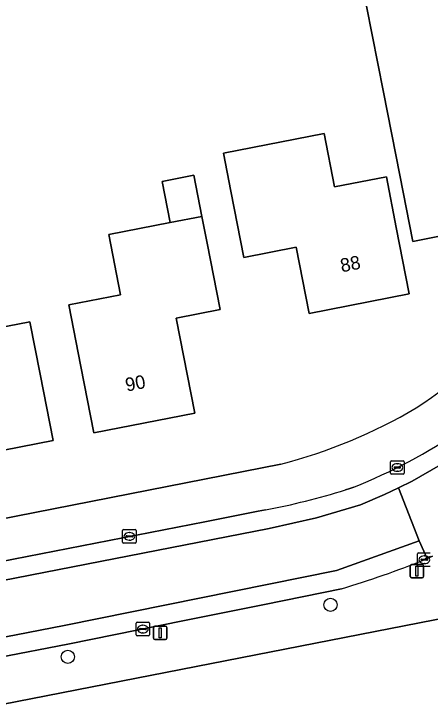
# Model space of a CAD drawing. Extents: x 157648 to 158502, y 379212 to 380938.
# Drawn here: x 158278.5 to 158309.3, y 380315 to 380366.4 of the extents above; entities that cross this region are included whole.
import ezdxf

# ---------------------------------------------------------------- set-up
doc = ezdxf.new("R2010")
doc.units = 0
for name, color, linetype in [('IMGEO_Boom', 7, 'Continuous'), ('IMGEO_Erf', 7, 'Continuous'), ('IMGEO_Kolk', 7, 'Continuous'), ('IMGEO_Lichtmast', 7, 'Continuous'), ('IMGEO_Pand', 7, 'Continuous'), ('IMGEO_Pand_nummerreeks', 7, 'Continuous'), ('IMGEO_Rijbaan_lokaal_gesloten', 7, 'Continuous'), ('IMGEO_Rijbaan_lokaal_open', 7, 'Continuous'), ('IMGEO_Voetpad_open', 7, 'Continuous')]:
    doc.layers.add(name, color=color, linetype=linetype)

msp = doc.modelspace()

# ---------------------------------------------------------------- linework, layer by layer
at = {"layer": 'IMGEO_Boom'}
for centre in [(158301.923, 380322.671), (158282.496, 380318.825)]:
    msp.add_circle(centre, 0.489, dxfattribs=at)
at = {"layer": 'IMGEO_Erf'}
for points in [[(158303.395, 380427.849), (158299.264, 380423.498), (158297.805, 380422.134), (158244.872, 380375.418), (158248.079, 380358.837), (158251.546, 380359.517), (158252.849, 380352.869), (158253.674, 380353.03), (158254.438, 380349.135), (158250.145, 380348.294), (158250.171, 380348.164), (158254.751, 380324.966), (158263.142, 380326.599), (158263.218, 380326.206), (158298.234, 380333.084)], [(158355.536, 380284.979), (158355.63, 380285.086), (158319.878, 380317.192), (158319.785, 380317.098), (158313.914, 380322.39), (158312.921, 380322.194), (158264.365, 380312.705), (158256.222, 380311.09), (158254.843, 380310.82), (158258.955, 380273.913), (158254.984, 380250), (158254.861, 380249.262), (158262.709, 380236.893), (158282.59, 380240.787), (158328.358, 380249.669)]]:
    msp.add_lwpolyline(points, dxfattribs=at)
for points in [[(158307.034, 380354.475), (158305.834, 380360.6), (158303.75, 380371.241), (158310.076, 380372.481), (158311.381, 380365.818), (158315.63, 380366.651), (158316.784, 380360.762), (158317.745, 380355.855), (158313.105, 380354.945), (158313.93, 380350.731), (158307.995, 380349.568)], [(158301.445, 380357.542), (158302.218, 380353.596), (158306.049, 380354.347), (158306.785, 380350.592), (158307.746, 380345.685), (158300.339, 380344.234), (158299.378, 380349.137), (158295.512, 380348.379), (158294.551, 380353.286), (158294.003, 380356.083)], [(158290.06, 380350.961), (158289.464, 380354), (158291.805, 380354.459), (158292.4, 380351.42), (158292.789, 380349.435), (158293.75, 380344.528), (158290.498, 380343.891), (158291.876, 380336.862), (158284.412, 380335.399), (158283.45, 380340.306), (158282.558, 380344.86), (158286.392, 380345.612), (158285.518, 380350.071)], [(158281.413, 380334.842), (158274.09, 380333.407), (158273.12, 380338.356), (158269.095, 380337.567), (158268.134, 380342.474), (158267.568, 380345.361), (158274.816, 380346.781), (158275.594, 380342.813), (158279.693, 380343.616), (158280.451, 380339.749)]]:
    msp.add_lwpolyline(points, close=True, dxfattribs=at)
for centre, radius, start, end in [((158289.328, 380366.163), 34.56, 303.1923, 321.3111), ((158288.782, 380369.986), 38.093, 284.3669, 300.7313)]:
    msp.add_arc(centre, radius, start, end, dxfattribs=at)
at = {"layer": 'IMGEO_Kolk'}
for p, q in [((158306.361, 380332.409), (158306.361, 380333.261)), ((158306.436, 380333.335), (158307.288, 380333.335)), ((158307.362, 380333.261), (158307.362, 380332.409)), ((158306.62, 380332.829), (158306.62, 380332.841)), ((158307.058, 380332.792), (158306.66, 380332.792)), ((158306.663, 380332.878), (158307.061, 380332.878)), ((158306.849, 380333.115), (158306.874, 380333.115)), ((158307.104, 380332.841), (158307.104, 380332.829)), ((158307.288, 380332.335), (158306.436, 380332.335)), ((158306.872, 380332.555), (158306.847, 380332.555)), ((158286.548, 380327.313), (158286.548, 380328.165)), ((158286.623, 380328.239), (158287.475, 380328.239)), ((158287.036, 380328.019), (158287.061, 380328.019)), ((158287.549, 380328.165), (158287.549, 380327.313)), ((158286.807, 380327.733), (158286.807, 380327.745)), ((158287.245, 380327.696), (158286.847, 380327.696)), ((158286.85, 380327.782), (158287.248, 380327.782)), ((158287.291, 380327.745), (158287.291, 380327.733)), ((158287.475, 380327.239), (158286.623, 380327.239)), ((158287.059, 380327.459), (158287.034, 380327.459)), ((158308.43, 380326.508), (158309.282, 380326.508)), ((158308.355, 380325.582), (158308.355, 380326.434)), ((158308.614, 380326.002), (158308.614, 380326.014)), ((158309.052, 380325.965), (158308.654, 380325.965)), ((158308.657, 380326.051), (158309.055, 380326.051)), ((158308.843, 380326.288), (158308.868, 380326.288)), ((158309.098, 380326.014), (158309.098, 380326.002)), ((158309.282, 380325.508), (158308.43, 380325.508)), ((158308.866, 380325.728), (158308.841, 380325.728)), ((158287.615, 380321.379), (158288.467, 380321.379)), ((158287.54, 380320.453), (158287.54, 380321.305)), ((158287.799, 380320.873), (158287.799, 380320.885)), ((158288.237, 380320.836), (158287.839, 380320.836)), ((158287.842, 380320.922), (158288.24, 380320.922)), ((158288.028, 380321.159), (158288.053, 380321.159)), ((158288.283, 380320.885), (158288.283, 380320.873)), ((158288.541, 380321.305), (158288.541, 380320.453)), ((158288.467, 380320.379), (158287.615, 380320.379)), ((158288.051, 380320.599), (158288.026, 380320.599))]:
    msp.add_line(p, q, dxfattribs=at)
for points in [[(158306.361, 380332.409), (158306.361, 380333.261)], [(158306.436, 380333.335), (158307.288, 380333.335)], [(158307.362, 380333.261), (158307.362, 380332.409)], [(158307.288, 380332.335), (158306.436, 380332.335)], [(158286.548, 380327.313), (158286.548, 380328.165)], [(158286.623, 380328.239), (158287.475, 380328.239)], [(158287.549, 380328.165), (158287.549, 380327.313)], [(158287.475, 380327.239), (158286.623, 380327.239)], [(158308.43, 380326.508), (158309.282, 380326.508)], [(158308.355, 380325.582), (158308.355, 380326.434)], [(158309.282, 380325.508), (158308.43, 380325.508)], [(158287.615, 380321.379), (158288.467, 380321.379)], [(158287.54, 380320.453), (158287.54, 380321.305)], [(158288.541, 380321.305), (158288.541, 380320.453)], [(158288.467, 380320.379), (158287.615, 380320.379)]]:
    msp.add_lwpolyline(points, dxfattribs=at)
for centre, radius, start, end in [((158306.438, 380333.259), 0.0765, 91.552, 178.448), ((158306.438, 380333.259), 0.0765, 91.552, 178.448), ((158307.286, 380333.259), 0.0765, 1.552, 88.448), ((158307.286, 380333.259), 0.0765, 1.552, 88.448), ((158306.66, 380332.838), 0.0403, 85.8775, 175.7526), ((158306.657, 380332.828), 0.0366, 178.938, 274.7102), ((158307.061, 380332.835), 0.043, 264.8664, 352.4533), ((158307.065, 380332.84), 0.0386, 1.7309, 96.639), ((158306.438, 380332.411), 0.0765, 181.552, 268.448), ((158306.438, 380332.411), 0.0765, 181.552, 268.448), ((158307.286, 380332.411), 0.0765, 271.552, 358.448), ((158307.286, 380332.411), 0.0765, 271.552, 358.448), ((158286.625, 380328.163), 0.0765, 91.552, 178.448), ((158286.625, 380328.163), 0.0765, 91.552, 178.448), ((158287.473, 380328.163), 0.0765, 1.552, 88.448), ((158287.473, 380328.163), 0.0765, 1.552, 88.448), ((158286.847, 380327.742), 0.0403, 85.8775, 175.7526), ((158286.844, 380327.732), 0.0366, 178.938, 274.7102), ((158287.248, 380327.739), 0.043, 264.8664, 352.4533), ((158287.252, 380327.744), 0.0386, 1.7309, 96.639), ((158286.625, 380327.315), 0.0765, 181.552, 268.448), ((158286.625, 380327.315), 0.0765, 181.552, 268.448), ((158287.473, 380327.315), 0.0765, 271.552, 358.448), ((158287.473, 380327.315), 0.0765, 271.552, 358.448), ((158308.432, 380326.432), 0.0765, 91.552, 178.448), ((158308.432, 380326.432), 0.0765, 91.552, 178.448), ((158308.654, 380326.011), 0.0403, 85.8775, 175.7526), ((158308.651, 380326.001), 0.0366, 178.938, 274.7102), ((158309.055, 380326.008), 0.043, 264.8664, 352.4533), ((158309.059, 380326.013), 0.0386, 1.7309, 96.639), ((158308.432, 380325.584), 0.0765, 181.552, 268.448), ((158308.432, 380325.584), 0.0765, 181.552, 268.448), ((158287.617, 380321.303), 0.0765, 91.552, 178.448), ((158287.617, 380321.303), 0.0765, 91.552, 178.448), ((158288.465, 380321.303), 0.0765, 1.552, 88.448), ((158288.465, 380321.303), 0.0765, 1.552, 88.448), ((158287.839, 380320.882), 0.0403, 85.8775, 175.7526), ((158287.836, 380320.872), 0.0366, 178.938, 274.7102), ((158288.24, 380320.879), 0.043, 264.8664, 352.4533), ((158288.244, 380320.884), 0.0386, 1.7309, 96.639), ((158287.617, 380320.455), 0.0765, 181.552, 268.448), ((158287.617, 380320.455), 0.0765, 181.552, 268.448), ((158288.465, 380320.455), 0.0765, 271.552, 358.448), ((158288.465, 380320.455), 0.0765, 271.552, 358.448)]:
    msp.add_arc(centre, radius, start, end, dxfattribs=at)
for centre, major_axis, ratio, start_param, end_param in [((158306.848, 380332.835), (-0.387, 0.002), 0.722429, 4.712389, 7.853982), ((158306.873, 380332.835), (-0.39, 0.002), 0.717154, 1.570796, 4.712389), ((158287.035, 380327.739), (-0.387, 0.002), 0.722429, 4.712389, 7.853982), ((158287.06, 380327.739), (-0.39, 0.002), 0.717154, 1.570796, 4.712389), ((158308.842, 380326.008), (-0.387, 0.002), 0.722429, 4.712389, 7.853982), ((158308.867, 380326.008), (-0.39, 0.002), 0.717154, 1.570796, 4.712389), ((158288.027, 380320.879), (-0.387, 0.002), 0.722429, 4.712389, 7.853982), ((158288.052, 380320.879), (-0.39, 0.002), 0.717154, 1.570796, 4.712389)]:
    msp.add_ellipse(centre, major_axis=major_axis, ratio=ratio, start_param=start_param, end_param=end_param, dxfattribs=at)
at = {"layer": 'IMGEO_Lichtmast'}
for p, q in [((158307.817, 380324.763), (158307.817, 380325.563)), ((158307.817, 380325.563), (158307.817, 380324.763)), ((158307.917, 380325.663), (158308.707, 380325.663)), ((158308.707, 380325.663), (158307.917, 380325.663)), ((158308.807, 380325.563), (158308.807, 380324.763)), ((158308.807, 380324.763), (158308.807, 380325.563)), ((158308.707, 380324.663), (158307.917, 380324.663)), ((158307.917, 380324.663), (158308.707, 380324.663)), ((158288.823, 380320.195), (158288.823, 380320.995)), ((158288.823, 380320.995), (158288.823, 380320.195)), ((158288.923, 380321.095), (158289.713, 380321.095)), ((158289.713, 380321.095), (158288.923, 380321.095)), ((158289.813, 380320.995), (158289.813, 380320.195)), ((158289.813, 380320.195), (158289.813, 380320.995)), ((158289.713, 380320.095), (158288.923, 380320.095)), ((158288.923, 380320.095), (158289.713, 380320.095))]:
    msp.add_line(p, q, dxfattribs=at)
for points in [[(158308.237, 380325.538), (158308.387, 380325.538), (158308.387, 380324.788), (158308.237, 380324.788), (158308.237, 380325.538)], [(158289.243, 380320.97), (158289.393, 380320.97), (158289.393, 380320.22), (158289.243, 380320.22), (158289.243, 380320.97)]]:
    msp.add_lwpolyline(points, dxfattribs=at)
for centre, start, end in [((158307.917, 380325.563), 90, 180), ((158307.917, 380325.563), 90, 180), ((158308.707, 380325.563), 0, 90), ((158308.707, 380325.563), 360, 90), ((158307.917, 380324.763), 180, 270), ((158307.917, 380324.763), 180, 270), ((158308.707, 380324.763), 270, 0), ((158308.707, 380324.763), 270, 0), ((158288.923, 380320.995), 90, 180), ((158288.923, 380320.995), 90, 180), ((158289.713, 380320.995), 0, 90), ((158289.713, 380320.995), 360, 90), ((158288.923, 380320.195), 180, 270), ((158288.923, 380320.195), 180, 270), ((158289.713, 380320.195), 270, 0), ((158289.713, 380320.195), 270, 0)]:
    msp.add_arc(centre, 0.1, start, end, dxfattribs=at)
at = {"layer": 'IMGEO_Pand'}
for points in [[(158307.034, 380354.475), (158307.995, 380349.568), (158313.93, 380350.731), (158313.105, 380354.945), (158317.745, 380355.855), (158316.784, 380360.762), (158315.63, 380366.651), (158311.381, 380365.818), (158310.076, 380372.481), (158303.75, 380371.241), (158305.834, 380360.6)], [(158306.785, 380350.592), (158306.049, 380354.347), (158302.218, 380353.596), (158301.445, 380357.542), (158294.003, 380356.083), (158294.551, 380353.286), (158295.512, 380348.379), (158299.378, 380349.137), (158300.339, 380344.234), (158307.746, 380345.685)], [(158290.06, 380350.961), (158292.4, 380351.42), (158291.805, 380354.459), (158289.464, 380354)], [(158290.498, 380343.891), (158293.75, 380344.528), (158292.789, 380349.435), (158292.4, 380351.42), (158290.06, 380350.961), (158285.518, 380350.071), (158286.392, 380345.612), (158282.558, 380344.86), (158283.45, 380340.306), (158284.412, 380335.399), (158291.876, 380336.862)], [(158280.451, 380339.749), (158279.693, 380343.616), (158275.594, 380342.813), (158274.816, 380346.781), (158267.568, 380345.361), (158268.134, 380342.474), (158269.095, 380337.567), (158273.12, 380338.356), (158274.09, 380333.407), (158281.413, 380334.842)]]:
    msp.add_lwpolyline(points, close=True, dxfattribs=at)
at = {"layer": 'IMGEO_Rijbaan_lokaal_gesloten'}
for points in [[(158252.667, 380319.58), (158297.379, 380328.323), (158300.886, 380329.108), (158304.148, 380330.07), (158305.918, 380330.827), (158306.936, 380331.323), (158307.953, 380331.819), (158311.501, 380333.875), (158315.073, 380336.434), (158317.032, 380338.206), (158318.518, 380339.79), (158319.987, 380341.493), (158321.746, 380343.769), (158349.792, 380387.036), (158357.742, 380399.152), (158358.865, 380400.883), (158359.212, 380401.425), (158375.308, 380426.619)], [(158357.468, 380398.711), (158357.742, 380399.152), (158349.792, 380387.036), (158321.746, 380343.769), (158319.987, 380341.493), (158318.518, 380339.79), (158317.032, 380338.206), (158315.073, 380336.434), (158311.501, 380333.875), (158307.953, 380331.819), (158306.936, 380331.323), (158308.481, 380327.416), (158309.051, 380326.149), (158309.29, 380326.255)], [(158208.15, 380306.752), (158234.449, 380311.859), (158253.417, 380315.54), (158282.223, 380321.13), (158302.352, 380325.202), (158308.481, 380327.416), (158306.936, 380331.323), (158305.918, 380330.827), (158304.148, 380330.07), (158300.886, 380329.108), (158297.379, 380328.323), (158252.667, 380319.58), (158252.411, 380320.956), (158251.522, 380320.788)], [(158303.655, 380331.382), (158303.336, 380331.279), (158303.016, 380331.177)], [(158297.106, 380329.691), (158296.844, 380329.642), (158296.582, 380329.594), (158296.448, 380329.568), (158292.631, 380328.824), (158276.425, 380325.668)], [(158309.051, 380326.149), (158308.481, 380327.416), (158302.352, 380325.202), (158282.223, 380321.13), (158253.417, 380315.54)], [(158308.856, 380326.008), (158309.051, 380326.149)], [(158297.03, 380322.697), (158302.731, 380323.85)], [(158291.127, 380321.503), (158297.03, 380322.697)], [(158272.265, 380317.78), (158282.495, 380319.757), (158291.127, 380321.503)]]:
    msp.add_lwpolyline(points, dxfattribs=at)
for centre, radius, start, end in [((158287.714, 380370.853), 42.569, 291.9915, 304.1145), ((158287.143, 380381.81), 53.062, 280.8219, 287.4057), ((158279.983, 380398.187), 77.74, 287.01491, 291.80252)]:
    msp.add_arc(centre, radius, start, end, dxfattribs=at)
at = {"layer": 'IMGEO_Rijbaan_lokaal_open'}
msp.add_lwpolyline([(158309.29, 380326.255), (158309.051, 380326.149), (158308.856, 380326.008), (158309.458, 380326.281)], dxfattribs=at)
at = {"layer": 'IMGEO_Voetpad_open'}
for points in [[(158298.234, 380333.084), (158263.218, 380326.206), (158254.828, 380324.574), (158248.992, 380323.425), (158245.228, 380322.618)], [(158303.016, 380331.177), (158303.336, 380331.279), (158303.655, 380331.382)], [(158251.522, 380320.788), (158252.411, 380320.956), (158263.179, 380323.088), (158267.707, 380323.97), (158272.297, 380324.864), (158276.425, 380325.668), (158292.631, 380328.824), (158296.448, 380329.568), (158296.582, 380329.594), (158296.844, 380329.642), (158297.106, 380329.691)], [(158309.458, 380326.281), (158308.856, 380326.008)], [(158241.64, 380308.242), (158247.042, 380309.288), (158249.246, 380309.722), (158254.843, 380310.82), (158256.222, 380311.09), (158264.365, 380312.705), (158312.921, 380322.194), (158313.914, 380322.39), (158316.461, 380324.918), (158315.578, 380325.699)], [(158302.731, 380323.85), (158297.03, 380322.697), (158291.127, 380321.503), (158282.495, 380319.757), (158272.265, 380317.78), (158267.99, 380316.953), (158253.663, 380314.213), (158236.263, 380310.779), (158234.715, 380310.488), (158231.813, 380309.91), (158196.789, 380303.085), (158190.936, 380301.977), (158182.046, 380300.295), (158181.583, 380300.207), (158174.809, 380298.869), (158168.769, 380297.676), (158152.391, 380294.441), (158150.782, 380294.149)]]:
    msp.add_lwpolyline(points, dxfattribs=at)
for centre, radius, start, end in [((158289.328, 380366.163), 34.56, 303.1923, 321.3111), ((158288.782, 380369.986), 38.093, 284.3669, 300.7313), ((158287.714, 380370.853), 42.569, 291.9915, 304.1145), ((158287.143, 380381.81), 53.062, 280.8219, 287.4057), ((158279.983, 380398.187), 77.74, 287.01491, 291.80252)]:
    msp.add_arc(centre, radius, start, end, dxfattribs=at)

# ---------------------------------------------------------------- texts
at = {"layer": 'IMGEO_Pand_nummerreeks'}
for s, rotation, p in [('88', 11.0836, (158302.75, 380347.273)), ('90', 11.0925, (158286.85, 380338.444))]:
    msp.add_text(s, height=1, rotation=rotation, dxfattribs=at).set_placement(p)

doc.saveas('drawing.dxf')
